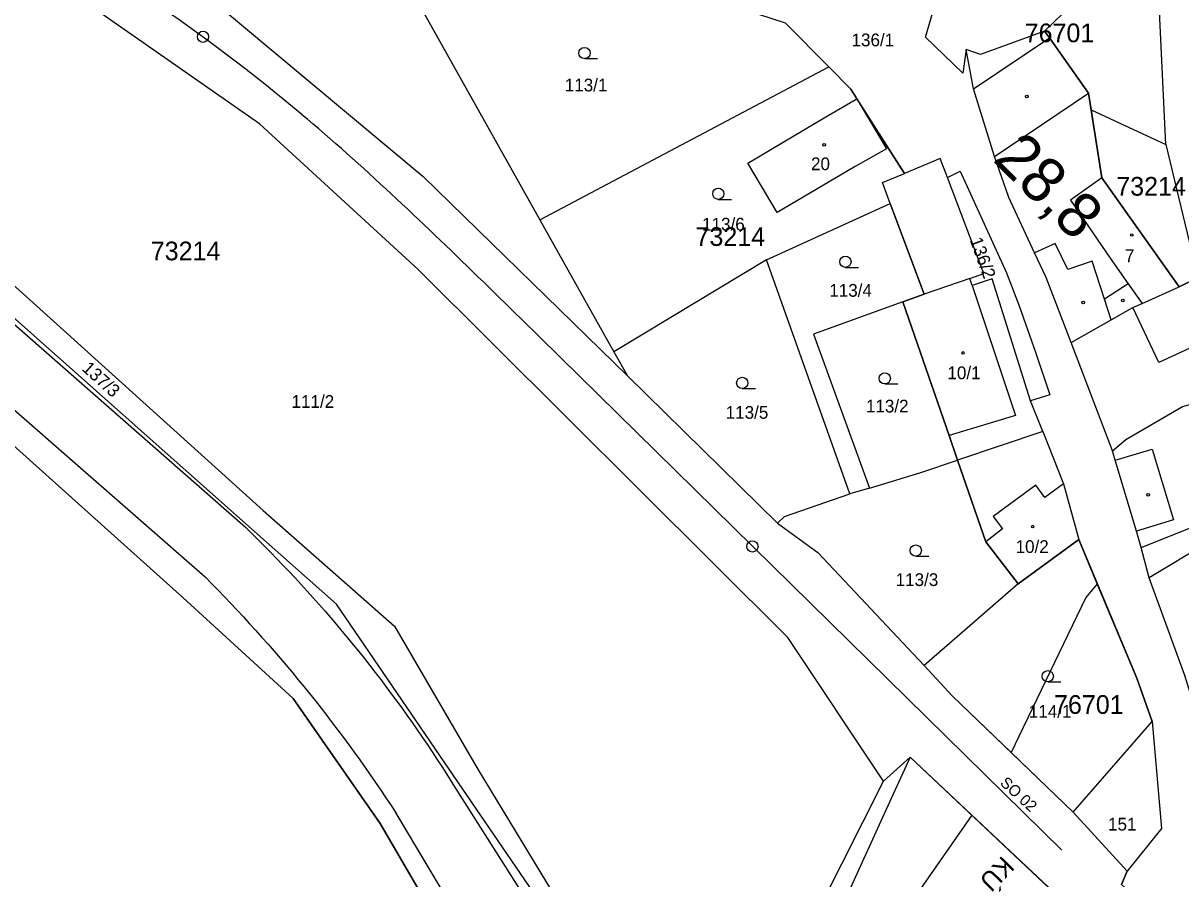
# Model space of a CAD drawing. Extents: x -794765 to -785424, y -1118958 to -1108731.
# Drawn here: x -789502.2 to -789347.7, y -1114452.9 to -1114338.7 of the extents above; entities that cross this region are included whole.
import ezdxf

# ---------------------------------------------------------------- set-up
doc = ezdxf.new("R2010")
doc.units = 0
for name, color, linetype in [('Level 66', 7, 'Continuous'), ('Level 73', 7, 'Continuous'), ('Level 75', 7, 'Continuous'), ('Level 76', 7, 'Continuous'), ('Level 77', 7, 'Continuous'), ('Level 79', 7, 'Continuous'), ('Level 81', 7, 'Continuous'), ('Vrstva 1', 7, 'Continuous'), ('Vrstva 53', 7, 'Continuous')]:
    doc.layers.add(name, color=color, linetype=linetype)

msp = doc.modelspace()

# ---------------------------------------------------------------- linework, layer by layer
at = {"layer": 'Level 66'}
for p, q in [((-789427.28, -1114343.41), (-789425.53, -1114343.41)), ((-789409.42, -1114362.2), (-789407.67, -1114362.2)), ((-789392.45, -1114371.27), (-789390.7, -1114371.27)), ((-789406.22, -1114387.45), (-789404.47, -1114387.45)), ((-789387.19, -1114386.84), (-789385.44, -1114386.84)), ((-789383.06, -1114409.82), (-789381.31, -1114409.82)), ((-789365.44, -1114426.6), (-789363.69, -1114426.6))]:
    msp.add_line(p, q, dxfattribs=at)
for centre in [(-789427.28, -1114342.66), (-789409.42, -1114361.45), (-789392.45, -1114370.52), (-789406.22, -1114386.7), (-789387.19, -1114386.09), (-789383.06, -1114409.07), (-789365.44, -1114425.85)]:
    msp.add_circle(centre, 0.75, dxfattribs=at)
at = {"layer": 'Level 75'}
for p, q in [((-789458.58, -1114319.72), (-789433.25, -1114364.91)), ((-789400.45, -1114338.66), (-789394.68, -1114344.5)), ((-789433.25, -1114364.91), (-789394.68, -1114344.5)), ((-789378.83, -1114359.27), (-789377.12, -1114358.42)), ((-789402.98, -1114370.28), (-789386.48, -1114362.74)), ((-789402.98, -1114370.28), (-789422.27, -1114381.87)), ((-789391.84, -1114401.52), (-789402.98, -1114370.28)), ((-789356.78, -1114395.78), (-789362.29, -1114381.31)), ((-789422.27, -1114381.87), (-789423.37, -1114382.53)), ((-789423.37, -1114382.53), (-789421.56, -1114385.77)), ((-789421.56, -1114385.77), (-789401.5, -1114405.4)), ((-789365.17, -1114388.27), (-789367.72, -1114389.08)), ((-789366.1, -1114393.2), (-789367.72, -1114389.08)), ((-789366.1, -1114393.2), (-789377.47, -1114397)), ((-789389.24, -1114400.76), (-789391.84, -1114401.52)), ((-789369.37, -1114413.5), (-789361.3, -1114407.6)), ((-789369.37, -1114413.5), (-789381.93, -1114424.44)), ((-789362.04, -1114444), (-789351.52, -1114431.88)), ((-789387.36, -1114439.86), (-789383.79, -1114436.65)), ((-789360.15, -1114458.92), (-789383.79, -1114436.65)), ((-789411.55, -1114487.64), (-789387.36, -1114439.86)), ((-789362.04, -1114444), (-789354.83, -1114451.89))]:
    msp.add_line(p, q, dxfattribs=at)
for points in [[(-789411.55, -1114487.64), (-789444.12, -1114440.1), (-789460.39, -1114416.23), (-789471.74, -1114406.17), (-789505.63, -1114376.09), (-789563.4, -1114324.15), (-789590.47, -1114299.37)], [(-789587.26, -1114300.1), (-789562.09, -1114321.4), (-789502.74, -1114374.33), (-789470.17, -1114403.72), (-789452.65, -1114419.15), (-789441.48, -1114438.37), (-789411.55, -1114487.64)], [(-789387.36, -1114439.86), (-789400.13, -1114420.69), (-789449.47, -1114371.56), (-789470.68, -1114352.09), (-789500.91, -1114330.99), (-789534.18, -1114315.38), (-789561.38, -1114306.6), (-789587.26, -1114300.1)], [(-789376.31, -1114342.2), (-789376.78, -1114345.36), (-789381.77, -1114340.53), (-789380.77, -1114337.2), (-789389.16, -1114326.83), (-789389.18, -1114324.51), (-789381.06, -1114308.61), (-789380.04, -1114309.13)], [(-789491.56, -1114325.89), (-789478.18, -1114334.57), (-789448.8, -1114359.16), (-789421.56, -1114385.77)], [(-789575.6, -1114332.86), (-789515.81, -1114384.07), (-789480.88, -1114415.35), (-789466.19, -1114428.84), (-789454.55, -1114445.52), (-789423.09, -1114499.54)], [(-789365.85, -1114339.74), (-789362.21, -1114336.23), (-789353.07, -1114333.57)], [(-789365.85, -1114339.74), (-789374.43, -1114342.86), (-789376.31, -1114342.2)], [(-789347.91, -1114373.86), (-789358.22, -1114359.34), (-789359.98, -1114348.02), (-789365.21, -1114340.65), (-789365.85, -1114339.74)], [(-789362.29, -1114381.31), (-789365.66, -1114372.62), (-789367.19, -1114369.32), (-789370.62, -1114361.93), (-789372.54, -1114356.45), (-789375.35, -1114347.46), (-789376.31, -1114342.2)], [(-789394.68, -1114344.5), (-789391.73, -1114347.48), (-789390.92, -1114348.76), (-789388.33, -1114352.83), (-789384.57, -1114358.74)], [(-789395.08, -1114351.16), (-789390.92, -1114348.76), (-789386.95, -1114355.43), (-789391.16, -1114357.81), (-789401.58, -1114363.96), (-789405.49, -1114357.34), (-789395.08, -1114351.16)], [(-789378.83, -1114359.27), (-789379.78, -1114356.76), (-789384.57, -1114358.74)], [(-789386.48, -1114362.74), (-789387.52, -1114359.96), (-789384.57, -1114358.74)], [(-789367.72, -1114389.08), (-789372.87, -1114372.81), (-789375.52, -1114373.69), (-789375.84, -1114372.74), (-789373.95, -1114372.08), (-789378.83, -1114359.27)], [(-789377.12, -1114358.42), (-789370.96, -1114372), (-789369.26, -1114376.42), (-789368.13, -1114379.55), (-789367.08, -1114382.6), (-789365.17, -1114388.27)], [(-789386.48, -1114362.74), (-789381.92, -1114374.87), (-789384.77, -1114375.86)], [(-789325.87, -1114363.09), (-789334.03, -1114367.08), (-789347.91, -1114373.86)], [(-789433.25, -1114364.91), (-789428.26, -1114373.81), (-789423.37, -1114382.53)], [(-789362.29, -1114381.31), (-789356.96, -1114378.29), (-789354.06, -1114376.65), (-789352.82, -1114376.1), (-789347.91, -1114373.86)], [(-789384.77, -1114375.86), (-789396.72, -1114380.19), (-789389.24, -1114400.76)], [(-789384.77, -1114375.86), (-789378.59, -1114393.72), (-789377.47, -1114397)], [(-789356.78, -1114395.78), (-789355.02, -1114394.26), (-789347.44, -1114389.86), (-789341.4, -1114388.19), (-789340.64, -1114391.87), (-789337.93, -1114391.48)], [(-789366.1, -1114393.2), (-789363.32, -1114400.16), (-789361.3, -1114407.6)], [(-789352.96, -1114408.67), (-789353.59, -1114406.49), (-789356.43, -1114397.01), (-789356.78, -1114395.78)], [(-789389.24, -1114400.76), (-789382.52, -1114398.68), (-789377.47, -1114397)], [(-789377.47, -1114397), (-789373.69, -1114407.91), (-789369.37, -1114413.5)], [(-789401.5, -1114405.4), (-789400.58, -1114404.52), (-789391.84, -1114401.52)], [(-789352.96, -1114408.67), (-789343.28, -1114404.79), (-789335.13, -1114401.59)], [(-789401.5, -1114405.4), (-789396.12, -1114409.35), (-789381.93, -1114424.44)], [(-789361.3, -1114407.6), (-789353.54, -1114426.13), (-789351.52, -1114431.88)], [(-789343.91, -1114436.21), (-789347.12, -1114425.76), (-789351.91, -1114412.73), (-789352.96, -1114408.67)], [(-789381.93, -1114424.44), (-789378.22, -1114428.46), (-789362.04, -1114444)], [(-789351.52, -1114431.88), (-789350.26, -1114446.16), (-789354.83, -1114451.89)], [(-789383.79, -1114436.65), (-789386.1, -1114441.7), (-789397.47, -1114466.61), (-789411.55, -1114487.64)], [(-789314.84, -1114486.39), (-789329.78, -1114474.08), (-789342.35, -1114454.54), (-789350.58, -1114455.19), (-789352.15, -1114456.75), (-789355.6, -1114453.64), (-789354.83, -1114451.89)]]:
    msp.add_lwpolyline(points, dxfattribs=at)
at = {"layer": 'Level 77'}
for p, q in [((-789375.35, -1114347.46), (-789365.21, -1114340.65)), ((-789372.54, -1114356.45), (-789359.98, -1114348.02)), ((-789358.22, -1114359.34), (-789362.38, -1114362.32)), ((-789362.38, -1114362.32), (-789357.09, -1114370.03)), ((-789364.43, -1114368.08), (-789367.19, -1114369.32)), ((-789362.77, -1114371.54), (-789364.43, -1114368.08)), ((-789359.49, -1114370.43), (-789362.77, -1114371.54)), ((-789357.86, -1114375.51), (-789359.49, -1114370.43)), ((-789357.09, -1114370.03), (-789354.71, -1114373.49)), ((-789375.84, -1114372.74), (-789381.92, -1114374.87)), ((-789375.52, -1114373.69), (-789369.75, -1114391.05)), ((-789354.71, -1114373.49), (-789357.86, -1114375.51)), ((-789354.71, -1114373.49), (-789352.82, -1114376.1)), ((-789505.98, -1114376.61), (-789472.53, -1114405.97)), ((-789356.96, -1114378.29), (-789357.86, -1114375.51)), ((-789350.63, -1114383.96), (-789354.06, -1114376.65)), ((-789345.31, -1114381.51), (-789350.63, -1114383.96)), ((-789512.77, -1114382.14), (-789477.93, -1114412.6)), ((-789369.75, -1114391.05), (-789378.59, -1114393.72)), ((-789356.43, -1114397.01), (-789351.51, -1114395.53)), ((-789351.51, -1114395.53), (-789348.65, -1114404.97)), ((-789367.05, -1114400.36), (-789372.71, -1114404.54)), ((-789365.81, -1114401.98), (-789367.05, -1114400.36)), ((-789363.32, -1114400.16), (-789365.81, -1114401.98)), ((-789372.71, -1114404.54), (-789371.49, -1114406.19)), ((-789371.49, -1114406.19), (-789373.69, -1114407.91)), ((-789348.65, -1114404.97), (-789353.59, -1114406.49)), ((-789342.79, -1114407.21), (-789351.91, -1114412.73)), ((-789445.06, -1114439.9), (-789412.76, -1114490.76)), ((-789420.6, -1114497.33), (-789452.44, -1114444.13))]:
    msp.add_line(p, q, dxfattribs=at)
for points in [[(-789472.53, -1114405.97), (-789471.68, -1114406.8), (-789470.84, -1114407.63), (-789470.01, -1114408.47), (-789469.18, -1114409.31), (-789468.35, -1114410.16), (-789467.54, -1114411.01), (-789466.72, -1114411.87), (-789465.91, -1114412.73), (-789465.11, -1114413.6), (-789464.32, -1114414.48), (-789463.53, -1114415.36), (-789462.74, -1114416.24), (-789461.96, -1114417.13), (-789461.19, -1114418.02), (-789460.42, -1114418.92), (-789459.66, -1114419.83), (-789458.9, -1114420.74), (-789458.15, -1114421.65), (-789457.41, -1114422.57), (-789456.67, -1114423.5), (-789455.94, -1114424.43), (-789455.21, -1114425.36), (-789454.49, -1114426.3), (-789453.78, -1114427.24), (-789453.07, -1114428.19), (-789452.37, -1114429.14), (-789451.67, -1114430.09), (-789450.98, -1114431.06), (-789450.3, -1114432.02), (-789449.62, -1114432.99), (-789448.95, -1114433.97), (-789448.29, -1114434.94), (-789447.63, -1114435.93), (-789446.98, -1114436.91), (-789446.33, -1114437.91), (-789445.69, -1114438.9), (-789445.06, -1114439.9)], [(-789477.93, -1114412.6), (-789477.06, -1114413.48), (-789476.2, -1114414.35), (-789475.35, -1114415.24), (-789474.5, -1114416.13), (-789473.66, -1114417.03), (-789472.82, -1114417.93), (-789471.99, -1114418.84), (-789471.16, -1114419.75), (-789470.34, -1114420.67), (-789469.52, -1114421.59), (-789468.71, -1114422.52), (-789467.91, -1114423.45), (-789467.11, -1114424.39), (-789466.32, -1114425.33), (-789465.54, -1114426.27), (-789464.76, -1114427.23), (-789463.98, -1114428.18), (-789463.21, -1114429.15), (-789462.45, -1114430.11), (-789461.7, -1114431.08), (-789460.95, -1114432.06), (-789460.21, -1114433.04), (-789459.47, -1114434.03), (-789458.74, -1114435.02), (-789458.01, -1114436.01), (-789457.29, -1114437.01), (-789456.58, -1114438.02), (-789455.88, -1114439.02), (-789455.18, -1114440.04), (-789454.48, -1114441.05), (-789453.8, -1114442.07), (-789453.11, -1114443.1), (-789452.44, -1114444.13)]]:
    msp.add_lwpolyline(points, dxfattribs=at)
at = {"layer": 'Level 79'}
for centre in [(-789368.24, -1114348.46), (-789395.28, -1114354.91), (-789354.23, -1114366.95), (-789360.71, -1114375.97), (-789355.43, -1114375.69), (-789376.75, -1114382.7), (-789352.04, -1114401.64), (-789367.45, -1114405.88)]:
    msp.add_circle(centre, 0.175, dxfattribs=at)
at = {"layer": 'Level 81'}
for p, q in [((-789349.66, -1114354.88), (-789350.82, -1114331.06)), ((-789359.64, -1114350.23), (-789349.66, -1114354.88)), ((-789349.66, -1114354.88), (-789345.42, -1114372.64))]:
    msp.add_line(p, q, dxfattribs=at)
for points in [[(-789400.13, -1114420.69), (-789449.47, -1114371.56), (-789470.68, -1114352.09), (-789500.91, -1114330.99), (-789534.18, -1114315.38), (-789561.38, -1114306.6), (-789587.26, -1114300.1), (-789562.09, -1114321.4), (-789502.74, -1114374.33), (-789470.17, -1114403.72), (-789452.65, -1114419.15), (-789441.48, -1114438.37), (-789411.55, -1114487.64), (-789407.91, -1114493.28)], [(-789349.77, -1114323.62), (-789379.32, -1114308.36), (-789380.04, -1114309.13), (-789358.06, -1114320.42), (-789353.07, -1114333.57), (-789362.21, -1114336.23), (-789365.85, -1114339.74), (-789365.21, -1114340.65), (-789359.98, -1114348.02), (-789359.64, -1114350.23)], [(-789373.69, -1114407.91), (-789377.47, -1114397), (-789378.59, -1114393.72), (-789384.77, -1114375.86), (-789381.92, -1114374.87), (-789386.48, -1114362.74), (-789387.52, -1114359.96), (-789384.57, -1114358.74), (-789388.33, -1114352.83), (-789391.73, -1114347.48), (-789394.68, -1114344.5), (-789400.45, -1114338.66), (-789458.58, -1114319.72), (-789433.25, -1114364.91), (-789428.26, -1114373.81), (-789423.37, -1114382.53), (-789421.56, -1114385.77), (-789401.5, -1114405.4), (-789396.12, -1114409.35), (-789381.93, -1114424.44), (-789378.22, -1114428.46), (-789370.34, -1114436.03)], [(-789417.6, -1114507.26), (-789420.43, -1114503.28), (-789423.09, -1114499.54), (-789454.55, -1114445.52), (-789466.19, -1114428.84), (-789480.88, -1114415.35), (-789515.81, -1114384.07), (-789575.6, -1114332.86), (-789576.73, -1114335.33), (-789599.87, -1114385.78), (-789603.26, -1114393.19), (-789604.86, -1114396.67)], [(-789359.64, -1114350.23), (-789358.22, -1114359.34), (-789347.91, -1114373.86), (-789345.42, -1114372.64)], [(-789358.82, -1114413.53), (-789361.3, -1114407.6), (-789369.37, -1114413.5), (-789373.69, -1114407.91)], [(-789358.82, -1114413.53), (-789360.35, -1114415.34), (-789369.28, -1114433.92), (-789370.34, -1114436.03)], [(-789351.52, -1114431.88), (-789353.54, -1114426.13), (-789358.82, -1114413.53)], [(-789375.58, -1114444.39), (-789383.79, -1114436.65), (-789387.36, -1114439.86), (-789400.13, -1114420.69)], [(-789370.34, -1114436.03), (-789362.04, -1114444), (-789351.52, -1114431.88)], [(-789375.58, -1114444.39), (-789384.14, -1114456.72), (-789387.54, -1114462.63), (-789403.26, -1114486.27), (-789407.91, -1114493.28)], [(-789380.05, -1114484.2), (-789360.15, -1114458.92), (-789375.58, -1114444.39)]]:
    msp.add_lwpolyline(points, dxfattribs=at)
at = {"layer": 'Vrstva 1'}
msp.add_line((-789435.79, -1114378.12), (-789363.55, -1114449.05), dxfattribs=at)
msp.add_line((-789435.79, -1114378.12), (-789363.55, -1114449.05), dxfattribs=at)
msp.add_line((-789435.79, -1114378.12), (-789363.55, -1114449.05), dxfattribs=at)
msp.add_lwpolyline([(-789435.79, -1114378.12), (-789436.5, -1114377.42), (-789437.21, -1114376.72), (-789437.93, -1114376.02), (-789438.64, -1114375.32), (-789439.36, -1114374.62), (-789440.07, -1114373.92), (-789440.78, -1114373.22), (-789441.5, -1114372.52), (-789442.22, -1114371.82), (-789442.93, -1114371.13), (-789443.65, -1114370.43), (-789444.37, -1114369.73), (-789445.09, -1114369.04), (-789445.81, -1114368.34), (-789446.53, -1114367.65), (-789447.25, -1114366.96), (-789447.97, -1114366.27), (-789448.7, -1114365.58), (-789449.42, -1114364.89), (-789450.15, -1114364.2), (-789450.88, -1114363.52), (-789451.6, -1114362.83), (-789452.33, -1114362.15), (-789453.07, -1114361.47), (-789453.8, -1114360.79), (-789454.54, -1114360.11), (-789455.27, -1114359.44), (-789456.01, -1114358.76), (-789456.75, -1114358.09), (-789457.5, -1114357.42), (-789458.24, -1114356.75), (-789458.99, -1114356.09), (-789459.74, -1114355.42), (-789460.49, -1114354.76), (-789461.24, -1114354.11), (-789462, -1114353.45), (-789462.75, -1114352.8), (-789463.51, -1114352.15), (-789464.28, -1114351.5), (-789465.04, -1114350.86)], dxfattribs=at)
msp.add_lwpolyline([(-789435.79, -1114378.12), (-789436.5, -1114377.42), (-789437.21, -1114376.72), (-789437.93, -1114376.02), (-789438.64, -1114375.32), (-789439.36, -1114374.62), (-789440.07, -1114373.92), (-789440.78, -1114373.22), (-789441.5, -1114372.52), (-789442.22, -1114371.82), (-789442.93, -1114371.13), (-789443.65, -1114370.43), (-789444.37, -1114369.73), (-789445.09, -1114369.04), (-789445.81, -1114368.34), (-789446.53, -1114367.65), (-789447.25, -1114366.96), (-789447.97, -1114366.27), (-789448.7, -1114365.58), (-789449.42, -1114364.89), (-789450.15, -1114364.2), (-789450.88, -1114363.52), (-789451.6, -1114362.83), (-789452.33, -1114362.15), (-789453.07, -1114361.47), (-789453.8, -1114360.79), (-789454.54, -1114360.11), (-789455.27, -1114359.44), (-789456.01, -1114358.76), (-789456.75, -1114358.09), (-789457.5, -1114357.42), (-789458.24, -1114356.75), (-789458.99, -1114356.09), (-789459.74, -1114355.42), (-789460.49, -1114354.76), (-789461.24, -1114354.11), (-789462, -1114353.45), (-789462.75, -1114352.8), (-789463.51, -1114352.15), (-789464.28, -1114351.5), (-789465.04, -1114350.86)], dxfattribs=at)
msp.add_lwpolyline([(-789435.79, -1114378.12), (-789436.5, -1114377.42), (-789437.21, -1114376.72), (-789437.93, -1114376.02), (-789438.64, -1114375.32), (-789439.36, -1114374.62), (-789440.07, -1114373.92), (-789440.78, -1114373.22), (-789441.5, -1114372.52), (-789442.22, -1114371.82), (-789442.93, -1114371.13), (-789443.65, -1114370.43), (-789444.37, -1114369.73), (-789445.09, -1114369.04), (-789445.81, -1114368.34), (-789446.53, -1114367.65), (-789447.25, -1114366.96), (-789447.97, -1114366.27), (-789448.7, -1114365.58), (-789449.42, -1114364.89), (-789450.15, -1114364.2), (-789450.88, -1114363.52), (-789451.6, -1114362.83), (-789452.33, -1114362.15), (-789453.07, -1114361.47), (-789453.8, -1114360.79), (-789454.54, -1114360.11), (-789455.27, -1114359.44), (-789456.01, -1114358.76), (-789456.75, -1114358.09), (-789457.5, -1114357.42), (-789458.24, -1114356.75), (-789458.99, -1114356.09), (-789459.74, -1114355.42), (-789460.49, -1114354.76), (-789461.24, -1114354.11), (-789462, -1114353.45), (-789462.75, -1114352.8), (-789463.51, -1114352.15), (-789464.28, -1114351.5), (-789465.04, -1114350.86)], dxfattribs=at)
for centre in [(-789478.21, -1114340.49), (-789404.86, -1114408.52)]:
    msp.add_circle(centre, 0.75, dxfattribs=at)
msp.add_arc((-789628.9, -1114546.24), 255, 50.0141, 72.8377, dxfattribs=at)
msp.add_arc((-789628.9, -1114546.24), 255, 50.0141, 72.8377, dxfattribs=at)
msp.add_arc((-789628.9, -1114546.24), 255, 50.0141, 72.8377, dxfattribs=at)
at = {"layer": 'Vrstva 53'}
for points in [[(-789603.91, -1114286.39), (-789557.19, -1114296.51), (-789534.19, -1114304.37), (-789513.07, -1114313.2), (-789496.46, -1114322.71), (-789491.56, -1114325.89), (-789478.18, -1114334.57), (-789448.8, -1114359.16), (-789421.56, -1114385.77), (-789401.5, -1114405.4), (-789396.12, -1114409.35), (-789381.93, -1114424.44), (-789378.22, -1114428.46), (-789362.04, -1114444), (-789354.83, -1114451.89), (-789355.6, -1114453.64), (-789352.15, -1114456.75), (-789350.58, -1114455.19), (-789342.35, -1114454.54), (-789329.78, -1114474.08), (-789314.84, -1114486.39)], [(-789332.87, -1114495.13), (-789342.11, -1114483.58), (-789343.4, -1114478.53), (-789356.86, -1114462.31), (-789355.65, -1114460.93), (-789359, -1114457.59), (-789360.15, -1114458.92), (-789383.79, -1114436.65), (-789387.36, -1114439.86), (-789400.13, -1114420.69), (-789449.47, -1114371.56), (-789470.68, -1114352.09), (-789500.91, -1114330.99), (-789534.18, -1114315.38), (-789561.38, -1114306.6), (-789587.26, -1114300.1), (-789590.47, -1114299.37), (-789592.9, -1114298.82), (-789600.46, -1114294.39)]]:
    msp.add_lwpolyline(points, dxfattribs=at)

# ---------------------------------------------------------------- texts
at = {"layer": 'Level 73'}
msp.add_text('28,8', height=6, rotation=315.5472, dxfattribs=at).set_placement((-789372.9, -1114357.01))
at = {"layer": 'Level 76'}
for s, p in [('136/1', (-789391.63, -1114341.76)), ('113/1', (-789429.91, -1114347.78)), ('20', (-789397.04, -1114358.3)), ('113/6', (-789411.58, -1114366.36)), ('7', (-789355.14, -1114370.58)), ('113/4', (-789394.6, -1114375.19)), ('10/1', (-789378.83, -1114386.2)), ('111/2', (-789466.39, -1114390.03)), ('113/2', (-789389.71, -1114390.64)), ('113/5', (-789408.43, -1114391.48)), ('10/2', (-789369.73, -1114409.4)), ('113/3', (-789385.74, -1114413.81)), ('114/1', (-789367.96, -1114431.39)), ('151', (-789357.39, -1114446.45))]:
    msp.add_text(s, height=1.7, dxfattribs=at).set_placement(p)
for s, rotation, p in [('136/2', 290, (-789375.87, -1114367.61)), ('137/3', 318, (-789494.48, -1114384.93))]:
    msp.add_text(s, height=1.7, rotation=rotation, dxfattribs=at).set_placement(p)
at = {"layer": 'Level 81'}
for s, p in [('76701', (-789368.52, -1114341.22)), ('73214', (-789356.29, -1114361.7)), ('73214', (-789412.46, -1114368.41)), ('73214', (-789485.18, -1114370.33)), ('76701', (-789364.6, -1114430.88))]:
    msp.add_text(s, height=2.5, dxfattribs=at).set_placement(p)
at = {"layer": 'Vrstva 1'}
for s, height, rotation, p in [('SO 02', 1.5, 317.5674, (-789371.91, -1114440.24)), ('KÚ', 2.5, 225.5203, (-789371.48, -1114449.71))]:
    msp.add_text(s, height=height, rotation=rotation, dxfattribs=at).set_placement(p)

doc.saveas('drawing.dxf')
